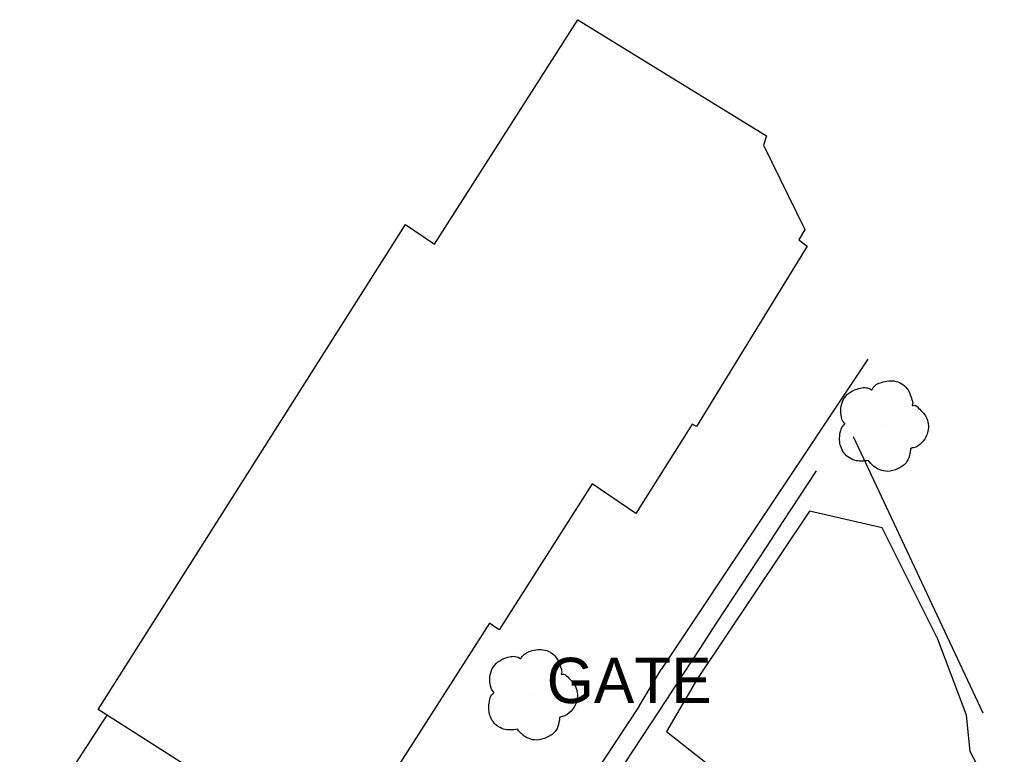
# Model space of a CAD drawing. Extents: x 368532 to 392481, y 10654822 to 10676899.
# Drawn here: x 368747.1 to 368856.9, y 10676817.5 to 10676898.6 of the extents above; entities that cross this region are included whole.
import ezdxf

# ---------------------------------------------------------------- set-up
doc = ezdxf.new("R2010")
doc.units = 0
for name, color, linetype in [('p_Catenary', 7, 'Continuous'), ('p_road conc barrier', 7, 'Continuous'), ('p_road general road feature', 7, 'Continuous'), ('p_structure building', 7, 'Continuous'), ('p_structure fence', 7, 'Continuous'), ('p_structure wall', 7, 'Continuous'), ('p_veg tree', 7, 'Continuous')]:
    doc.layers.add(name, color=color, linetype=linetype)

msp = doc.modelspace()

# ---------------------------------------------------------------- linework, layer by layer
at = {"layer": 'p_Catenary'}
msp.add_lwpolyline([(368800.14, 10676795.47), (368801.98, 10676798.28), (368803.81, 10676801.08), (368805.65, 10676803.88), (368807.49, 10676806.69), (368809.32, 10676809.49), (368811.16, 10676812.3), (368812.99, 10676815.1), (368814.83, 10676817.9), (368816.66, 10676820.71), (368818.5, 10676823.51), (368820.34, 10676826.31), (368822.17, 10676829.12), (368824.01, 10676831.92), (368825.84, 10676834.73), (368827.68, 10676837.53), (368829.51, 10676840.33), (368831.35, 10676843.14), (368833.18, 10676845.94), (368835.02, 10676848.74)], dxfattribs=at)
at = {"layer": 'p_road conc barrier'}
msp.add_line((368853.42, 10676821.99), (368839.12, 10676852.51), dxfattribs=at)
at = {"layer": 'p_road general road feature'}
for p, q in [((368834.26, 10676844.29), (368821.89, 10676825.82)), ((368842.3, 10676842.46), (368834.26, 10676844.29)), ((368848.43, 10676830.16), (368842.3, 10676842.46)), ((368851.58, 10676821.77), (368848.43, 10676830.16)), ((368821.89, 10676825.82), (368818.46, 10676819.94)), ((368747.07, 10676806.95), (368756.71, 10676821.76)), ((368852.01, 10676817.75), (368851.58, 10676821.77)), ((368818.46, 10676819.94), (368822.99, 10676816.38)), ((368856.85, 10676808.44), (368852.01, 10676817.75))]:
    msp.add_line(p, q, dxfattribs=at)
at = {"layer": 'p_structure building'}
msp.add_lwpolyline([(368755.7, 10676822.4), (368789.64, 10676875.95), (368792.85, 10676873.78), (368808.69, 10676898.55), (368829.5, 10676885.74), (368829.19, 10676884.7), (368833.75, 10676875.41), (368833.07, 10676874.25), (368834.02, 10676873.57), (368821.79, 10676853.65), (368821.3, 10676853.9), (368815.07, 10676844.04), (368810.26, 10676847.31), (368799.98, 10676831.18), (368798.92, 10676831.91), (368782.06, 10676805.55)], close=True, dxfattribs=at)
at = {"layer": 'p_structure fence'}
msp.add_line((368815.45, 10676822.74), (368817.9, 10676826.79), dxfattribs=at)
at = {"layer": 'p_structure wall'}
for p, q in [((368840.72, 10676861.07), (368817.9, 10676826.79)), ((368815.45, 10676822.74), (368798.58, 10676797.25))]:
    msp.add_line(p, q, dxfattribs=at)
at = {"layer": 'p_veg tree'}
for p, q in [((368842.28, 10676853.77), (368842.28, 10676853.77)), ((368803.53, 10676824.09), (368803.53, 10676824.09))]:
    msp.add_line(p, q, dxfattribs=at)
for points in [[(368840.78, 10676849.88), (368839.23, 10676849.91), (368837.95, 10676850.9), (368837.59, 10676852.36), (368837.71, 10676853.2), (368838.07, 10676853.81), (368838.17, 10676853.92), (368838.11, 10676854.01), (368837.75, 10676854.9), (368838.11, 10676856.8), (368839.71, 10676857.85), (368841.01, 10676857.75), (368841.15, 10676857.7), (368841.22, 10676857.8), (368842.2, 10676858.52), (368843.81, 10676858.63), (368845.16, 10676857.64), (368845.57, 10676856.63), (368845.63, 10676856.09), (368845.61, 10676855.97), (368845.71, 10676855.98), (368846.31, 10676855.67), (368847.14, 10676854.69), (368847.34, 10676853.13), (368846.7, 10676851.9), (368845.73, 10676851.29), (368845.48, 10676851.23), (368845.43, 10676851.18), (368845.42, 10676851.12), (368845.35, 10676850.67), (368845.01, 10676849.76), (368844.06, 10676849), (368842.84, 10676848.69), (368841.34, 10676849.26), (368840.76, 10676849.89)], [(368802.03, 10676820.2), (368800.47, 10676820.23), (368799.2, 10676821.22), (368798.84, 10676822.68), (368798.96, 10676823.52), (368799.31, 10676824.13), (368799.42, 10676824.24), (368799.36, 10676824.33), (368798.99, 10676825.22), (368799.36, 10676827.11), (368800.96, 10676828.17), (368802.25, 10676828.07), (368802.39, 10676828.02), (368802.47, 10676828.12), (368803.45, 10676828.84), (368805.06, 10676828.95), (368806.41, 10676827.96), (368806.82, 10676826.95), (368806.87, 10676826.4), (368806.85, 10676826.29), (368806.96, 10676826.29), (368807.56, 10676825.98), (368808.38, 10676825.01), (368808.59, 10676823.45), (368807.94, 10676822.22), (368806.98, 10676821.61), (368806.72, 10676821.55), (368806.67, 10676821.5), (368806.66, 10676821.44), (368806.6, 10676820.99), (368806.26, 10676820.07), (368805.31, 10676819.32), (368804.09, 10676819.01), (368802.59, 10676819.58), (368802.01, 10676820.21)]]:
    msp.add_spline(points, degree=3, dxfattribs=at)

# ---------------------------------------------------------------- texts
at = {"layer": 'p_structure fence'}
msp.add_text(' GATE', height=5, dxfattribs=at).set_placement((368803.39, 10676823.1))

doc.saveas('drawing.dxf')
